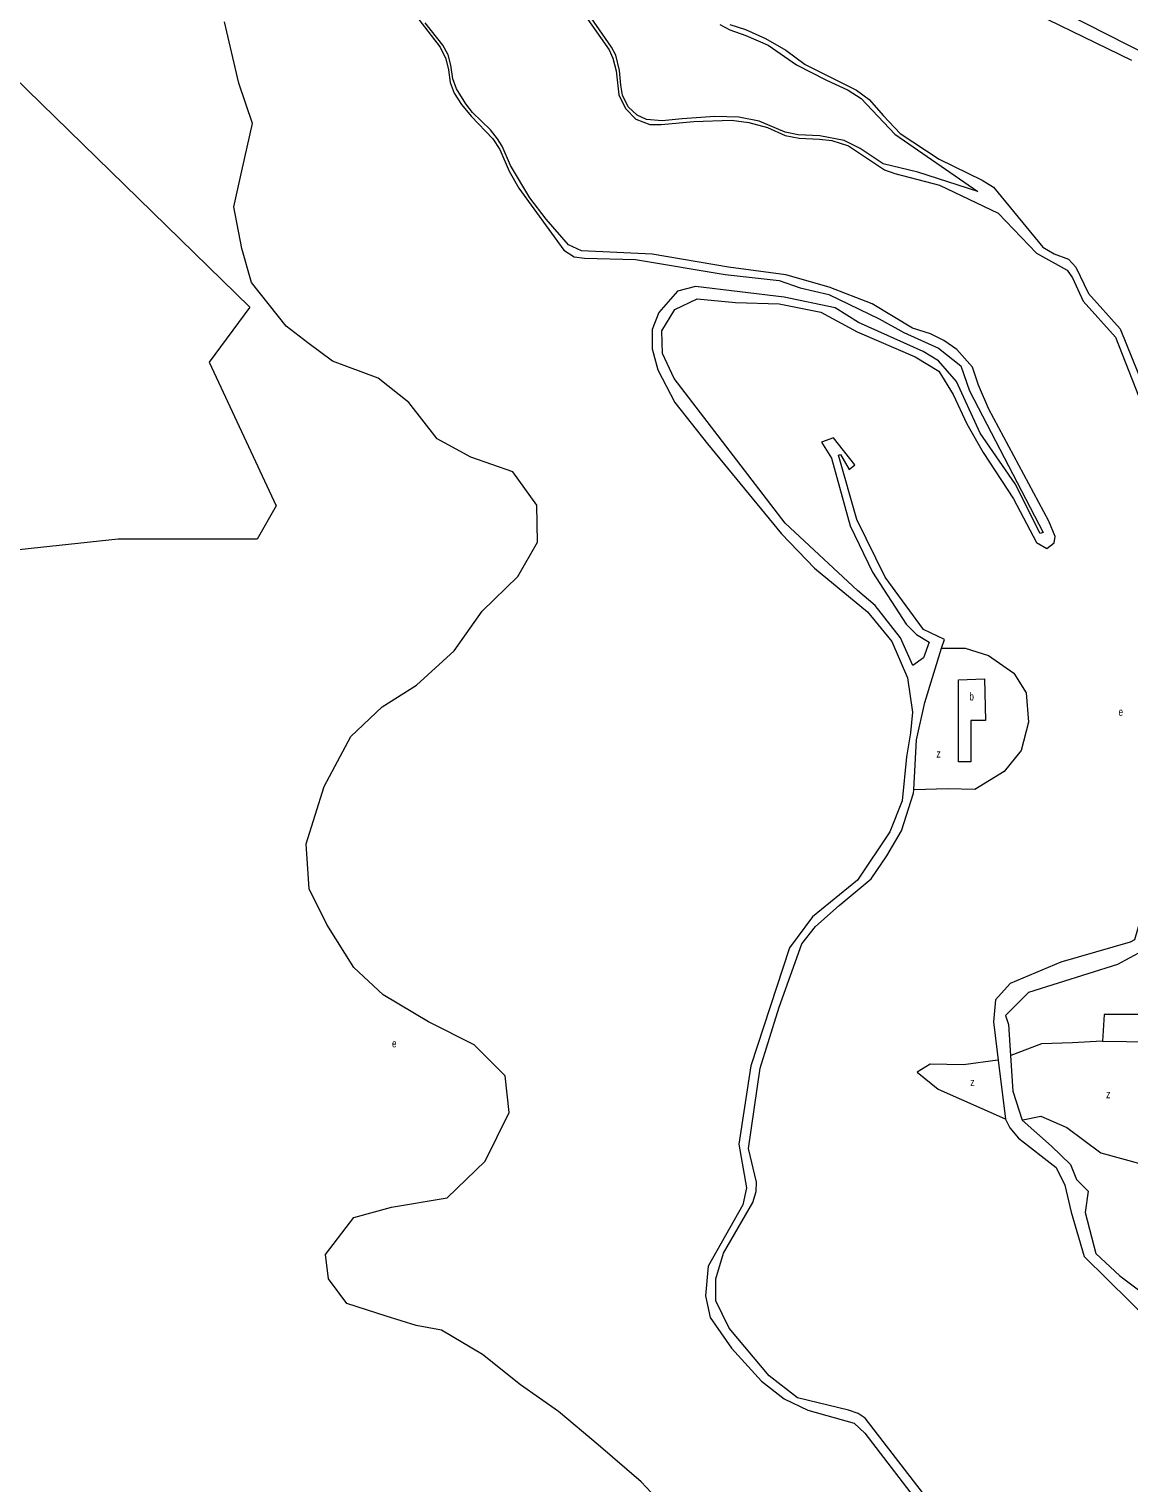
# Model space of a CAD drawing. Extents: x 639657 to 671642, y 222838 to 252123.
# Drawn here: x 642305 to 643678, y 240352 to 242168 of the extents above; entities that cross this region are included whole.
import ezdxf

# ---------------------------------------------------------------- set-up
doc = ezdxf.new("R2010")
doc.units = 0
doc.header["$LTSCALE"] = 4
for name, color, linetype, lineweight in [('1', 7, 'Continuous', 13), ('21', 7, 'Continuous', 13), ('57', 7, 'Continuous', 35)]:
    doc.layers.add(name, color=color, linetype=linetype, lineweight=lineweight)
doc.layers.add('7', color=7, linetype='Continuous')

msp = doc.modelspace()

# ---------------------------------------------------------------- linework, layer by layer
at = {"layer": '1'}
for points in [[(644031.01, 241985.61), (643898.94, 242023.53), (643779.64, 242104.29), (643705.5, 242133.92), (643410.18, 242284.24), (643369.13, 242299.91), (643312.62, 242308.71), (643342.232, 242386.802)], [(642950.25, 242254.95), (643029.32, 242142.19), (643033.83, 242131.88), (643037.91, 242116.2), (643041.36, 242085.91), (643049.52, 242069.16), (643062.63, 242055.84), (643079.81, 242049.19), (643094.21, 242049.19), (643135.02, 242052.64), (643181.85, 242054.36), (643203.76, 242051.58), (643226.96, 242045.14), (643249.08, 242035.48), (643266.27, 242032.04), (643291.83, 242030.76), (643307.3, 242029.04), (643328.13, 242022.39), (643373.26, 241992.53), (643386.08, 241987.72), (643441.73, 241973.42), (643515.02, 241938.11), (643562.99, 241888.14), (643601.04, 241866.94), (643607.93, 241857.51), (643621.07, 241828.32), (643661.52, 241783.5), (643724.28, 241622.96)], [(643167.43, 242173.79), (643179.89, 242167.14), (643199.87, 242160.27), (643227.8, 242148.24), (643263.03, 242123.55), (643299.76, 242104.65), (643327.48, 242091.98), (643343.8, 242081.46), (643386.13, 242036.79), (643489.85, 241965.13), (643414.85, 241989.49), (643371.26, 241999.8), (643342.53, 242019.17), (643322.55, 242029.05), (643292.26, 242034.84), (643265.41, 242035.91), (643249.08, 242039.56), (643216.64, 242053.08), (643191.3, 242058.23), (643161.01, 242059.09), (643120.2, 242056.29), (643095.49, 242053.49), (643075.73, 242055.42), (643064.13, 242060.79), (643052.96, 242071.09), (643045.87, 242085.48), (643043.5, 242098.37), (643042.21, 242116.63), (643037.48, 242135.53), (643031.89, 242145.84), (642958.62, 242251.94)], [(643682.11, 242128.79), (643517.34, 242209.52)], [(642791.52, 242180.16), (642817.95, 242145.8), (642825.04, 242130.98), (642828.26, 242117.45), (642830.63, 242101.34), (642835.36, 242088.24), (642844.6, 242073.85), (642856.63, 242059.46), (642883.92, 242031.11), (642892.73, 242017.79), (642904.09, 241990.85), (642916.42, 241969.35), (642972.39, 241891.91), (642985.29, 241883.56), (642998.17, 241882.08), (643062.18, 241880.46), (643174.1, 241861.53), (643241.55, 241854.12), (643267.55, 241844.93), (643303.64, 241836.83), (643366.4, 241806.22), (643397.35, 241789.09), (643440.55, 241769.61), (643468.51, 241747.32), (643479.08, 241716.41), (643571.29, 241539.38), (643567.64, 241537.87), (643536.4, 241600.1), (643492.7, 241663.39), (643462.96, 241727.98), (643440.58, 241753.93), (643421.23, 241765.5), (643340.42, 241801.45), (643311.61, 241820.09), (643247.59, 241833.3), (643136.97, 241846.65), (643114.43, 241840.6), (643091.28, 241814.15), (643082.94, 241793.09), (643082.98, 241768.6), (643089.89, 241742.63), (643111.22, 241701.86), (643152.11, 241649.95), (643244.21, 241537.78), (643285.72, 241494.68), (643351.96, 241440.02), (643382.3, 241402.92), (643401.92, 241357.63), (643408, 241314.91), (643405.68, 241288.92), (643400.57, 241258.84), (643395.08, 241204.07), (643379.89, 241165.39), (643339.19, 241104.76), (643282.99, 241059.14), (643254.49, 241020.43), (643205.98, 240872.81), (643191.11, 240775.07), (643200.64, 240720.75), (643195.95, 240699.27), (643152.91, 240622.74), (643149.32, 240585.58), (643155.38, 240558.75), (643181.85, 240520.35), (643219.5, 240478.96), (643247.89, 240456.89), (643277.12, 240442.97), (643335.13, 240426.75), (643348.68, 240413.88), (643424.01, 240315.64)], [(643111.03, 241817.83), (643138.93, 241831.4), (643186.83, 241826.76), (643241.59, 241824.91), (643293.37, 241814.47), (643338.94, 241789.85), (643411.36, 241758.83), (643441.03, 241740.83), (643458.69, 241711.66), (643475.93, 241675.17), (643496.39, 241639.34), (643534.28, 241581.42), (643562.93, 241526.7), (643576.04, 241519.42), (643584.84, 241526.3), (643586.11, 241534.25), (643578.35, 241553.57), (643503.39, 241693.26), (643490.67, 241723.3), (643482.9, 241746.06), (643463.32, 241767.72), (643447.19, 241779.29), (643430.43, 241787.64), (643408.08, 241794.69), (643357.56, 241825.1), (643304.06, 241845.63), (643249.7, 241861.22), (643178.38, 241870.77), (643082.78, 241886.94), (642994.64, 241891.32), (642978.39, 241898.8), (642950.42, 241930.75), (642929.97, 241957.56), (642905.91, 241997.81), (642895.52, 242021.87), (642889.5, 242031.11), (642880.69, 242042.28), (642858.56, 242064.18), (642849.97, 242074.71), (642838.36, 242093.39), (642833.85, 242106.28), (642831.49, 242123.03), (642827.83, 242135.92), (642821.38, 242148.16), (642799.47, 242175.87)], [(643179.89, 242173.8), (643199.44, 242167.57), (643224.57, 242156.62), (643249.71, 242142.02), (643273.77, 242123.98), (643338.22, 242091.99), (643354.11, 242080.39), (643371.73, 242059.99), (643392.57, 242037.87), (643441.33, 242005.56), (643494.98, 241979.52), (643509.38, 241970.74), (643570.71, 241895.67), (643585.11, 241887.32), (643602.73, 241880.69), (643612.2, 241870.61), (643627.93, 241837.78), (643667.52, 241793.6), (643731.78, 241634.14)], [(643444.42, 241394.97), (643447.8, 241405.82), (643421.58, 241418.02), (643373.8, 241483.65), (643338.46, 241555.54), (643315.56, 241635.83), (643317.92, 241636.69), (643329.12, 241617.81), (643335.98, 241623.83), (643309.51, 241657.51), (643294.28, 241652.11), (643306.76, 241632.16), (643330.09, 241547.8), (643357.89, 241489.86), (643400.31, 241424.85), (643413, 241411.77), (643428.69, 241402.13), (643421.85, 241382.58), (643408.34, 241373.32), (643393.03, 241407.66), (643361.4, 241447.98), (643339.46, 241466.63), (643248.91, 241550.89), (643110.31, 241731.49), (643095.87, 241763.04), (643094.96, 241791.39), (643111.03, 241817.83)], [(643409.676, 241217.762), (643413.21, 241280.12), (643423.23, 241326.96), (643444.42, 241394.97)], [(643830.7, 241288.32), (643912.86, 241208.99), (643913.74, 241201.26), (643898.52, 241183.84), (643843.79, 241162.06), (643718.29, 241077.88), (643708.47, 241039.85), (643694.76, 241016.21), (643664.08, 240999.41), (643552.89, 240964.43), (643524.16, 240936.04), (643527.83, 240924.45), (643530.482, 240885.854)], [(643420.53, 240340.12), (643349.08, 240432.78), (643340.27, 240438.78), (643328.23, 240442.63), (643264.21, 240458.2), (643229.16, 240485.63), (643179.02, 240545.26), (643162.21, 240579.59), (643162.17, 240606.87), (643172, 240639.1), (643208.4, 240702.08), (643212.68, 240716.05), (643213.09, 240727.65), (643203.36, 240769.51), (643217.58, 240870.26), (643241.51, 240946.32), (643269.73, 241025.61), (643286.88, 241047.12), (643316.47, 241073.15), (643356.37, 241106.5), (643375.86, 241135.31), (643394.28, 241166.48), (643409.45, 241213.76), (643409.676, 241217.762)], [(643891.388, 241209.643), (643892.9, 241204.45), (643890.12, 241198.86), (643884.11, 241194.98), (643837.32, 241176.01), (643703.02, 241090.96), (643685.29, 241030.58), (643679.93, 241027.35), (643593.2, 241002.51), (643530.11, 240975.99), (643511.88, 240955.56), (643509.14, 240928.07), (643515.169, 240879.957), (643524.37, 240806.54)], [(643530.482, 240885.854), (643533.54, 240841.34), (643545.2, 240805.28)], [(643524.37, 240806.54), (643529.75, 240795.59), (643540.51, 240782.51), (643587.39, 240745.86), (643598.16, 240723.76), (643606.16, 240690.27), (643622.36, 240634.67), (643708.83, 240549.98)], [(643545.2, 240805.28), (643581.76, 240772.48), (643605.21, 240749.76), (643612.97, 240731.09), (643627.38, 240716.29), (643623.78, 240689.87), (643636.96, 240638.35), (643667.07, 240610.48), (643715.45, 240574.47)]]:
    msp.add_lwpolyline(points, dxfattribs=at)
at = {"layer": '21'}
msp.add_line((643647.557, 240937.226), (643645.323, 240903.695), dxfattribs=at)
for points in [[(642015.748, 241991.01), (642016.248, 241991.401), (642231.998, 242160.319), (642580.263, 241820.879), (642529.443, 241752.094), (642613.147, 241572.655), (642589.232, 241530.785), (642415.846, 241530.785), (642267.79, 241514.993), (642267.29, 241514.94)], [(643444.42, 241394.97), (643444.92, 241394.97), (643473.683, 241394.97), (643503.136, 241385.825), (643534.62, 241363.471), (643549.855, 241339.085), (643552.901, 241302.505), (643543.761, 241266.942), (643522.433, 241240.523), (643485.87, 241218.169), (643452.355, 241219.185), (643410.177, 241217.779), (643409.676, 241217.762)], [(643734.698, 240905.854), (643734.698, 240937.226), (643647.557, 240937.226)], [(643645.323, 240903.695), (643644.823, 240903.668), (643607.745, 240901.663), (643569.151, 240900.647), (643530.982, 240886.045), (643530.482, 240885.854)], [(643645.323, 240903.695), (643734.698, 240902.679), (643734.698, 240905.854)], [(643515.169, 240879.957), (643514.669, 240879.891), (643471.651, 240874.228), (643430.01, 240875.244), (643413.76, 240865.083), (643440.166, 240843.745), (643523.87, 240806.761), (643524.37, 240806.54)], [(643545.2, 240805.28), (643545.7, 240805.388), (643568.135, 240810.214), (643600.635, 240795.988), (643643.292, 240764.489), (643695.089, 240750.264), (643733.546, 240742.088)]]:
    msp.add_lwpolyline(points, dxfattribs=at)
msp.add_lwpolyline([(643465.558, 241355.057), (643498.058, 241356.359), (643499.073, 241304.537), (643480.792, 241304.537), (643480.792, 241252.716), (643465.558, 241252.716)], close=True, dxfattribs=at)
at = {"layer": '57', "lineweight": 13}
msp.add_lwpolyline([(643100.194, 240319.78), (643069.25, 240353.419), (643015.498, 240399.572), (642965.896, 240441.087), (642918.483, 240474.547), (642870.744, 240512.217), (642819.843, 240542.662), (642788.137, 240548.407), (642750.771, 240560.337), (642701.588, 240576.236), (642678.642, 240606.718), (642674.845, 240637.345), (642710.318, 240683.539), (642757.209, 240696.336), (642826.679, 240708.09), (642874.398, 240753.75), (642904.325, 240814.538), (642899.203, 240860.471), (642860.668, 240899.173), (642803.621, 240928.166), (642747.019, 240961.74), (642710.336, 240995.833), (642676.603, 241049.765), (642654.226, 241094), (642650.775, 241150.233), (642673.189, 241221.817), (642706.587, 241284.474), (642745.765, 241321.448), (642788.636, 241348.439), (642835.553, 241391.433), (642870.307, 241441.077), (642914.932, 241484.482), (642939.638, 241527.369), (642938.733, 241573.632), (642908.663, 241615.287), (642856.448, 241633.517), (642814.249, 241656.211), (642778.871, 241701.754), (642740.605, 241732.043), (642683.454, 241753.392), (642652.747, 241776.325), (642625.838, 241796.918), (642582.543, 241851.733), (642570.483, 241894.312), (642560.078, 241946.044), (642570.261, 241991.022), (642583.698, 242050.104), (642566.387, 242100.774), (642548.662, 242177.443)], dxfattribs=at)

# ---------------------------------------------------------------- texts
at = {"layer": '7'}
for s, width, p in [('b', 0.75, (643479.159, 241329.448)), ('e', 0.75, (643665.431, 241310.148)), ('z', 0.8, (643437.906, 241258.163)), ('e', 0.75, (642757.928, 240896.035)), ('z', 0.8, (643480.285, 240847.809)), ('z', 0.8, (643649.895, 240832.568))]:
    msp.add_text(s, height=10, dxfattribs=dict(at, width=width)).set_placement(p)

doc.saveas('drawing.dxf')
